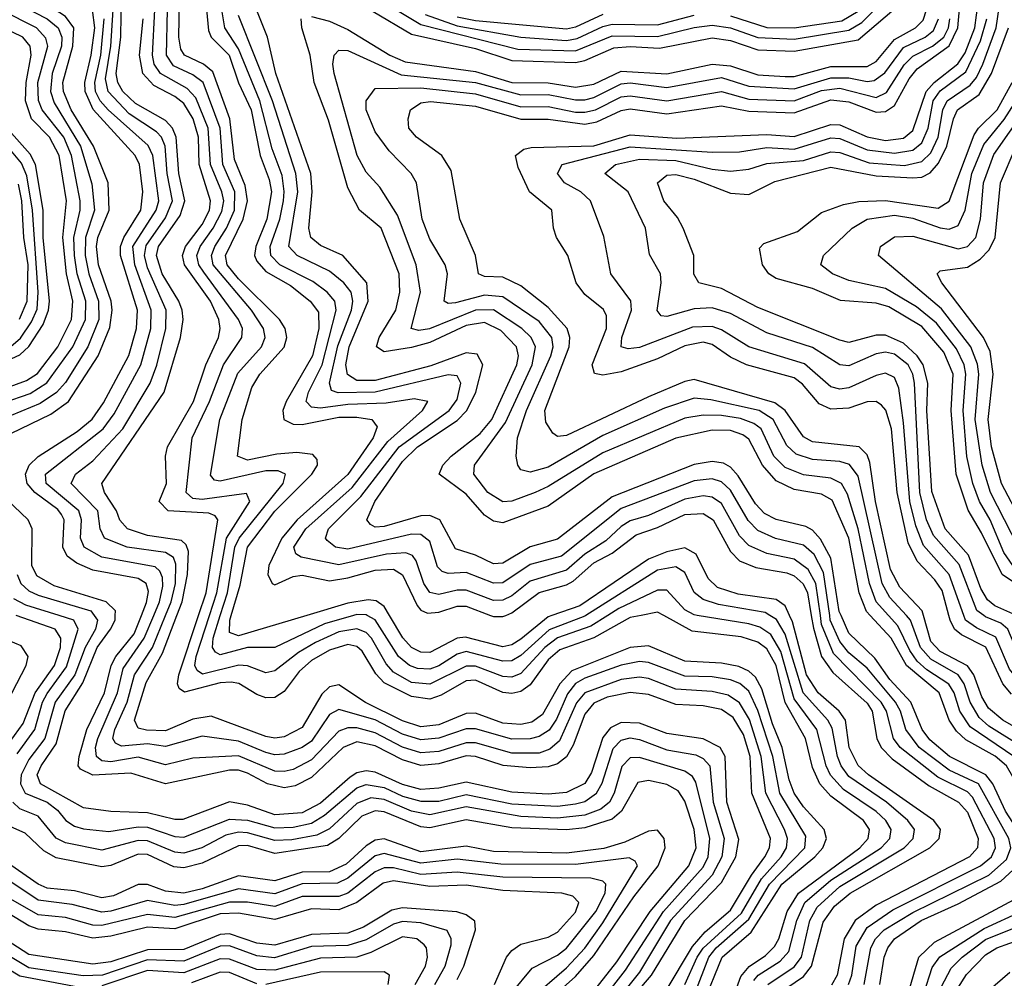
# Model space of a CAD drawing. Header units: inches. Extents: x 501365 to 657855, y 482276 to 547543.
# Tile 843 of 957: x 633790 to 635951, y 489203 to 491308. Entities that reach past the tile are written whole.
import ezdxf

# ---------------------------------------------------------------- set-up
doc = ezdxf.new("R2010")
doc.units = ezdxf.units.IN
doc.header["$MEASUREMENT"] = 0
doc.layers.add('A6438', color=7, linetype='Continuous')
doc.layers.add('A6439', color=7, linetype='Continuous')

msp = doc.modelspace()

# ---------------------------------------------------------------- linework, layer by layer
at = {"layer": 'A6438', "color": 5}
for points, elevation in [([(633910, 489185.2), (633790, 489207.8), (633730, 489243.7), (633710, 489249.5), (633651.6, 489251.6), (633630, 489257), (633610, 489266.1), (633562.5, 489302.5), (633497.3, 489330), (633476.3, 489350), (633453.9, 489410), (633437.7, 489490), (633455.4, 489590), (633454.1, 489670), (633470, 489708.1), (633535.5, 489810), (633541.6, 489830), (633539, 489850), (633491.8, 489911.8), (633470.1, 489950.1), (633457.8, 489990), (633457.6, 490000)], 3660), ([(633759.1, 489710), (633797.5, 489762.5), (633823.4, 489830), (633866, 489890), (633879.1, 489930), (633879.7, 489950), (633867.8, 489970), (633781.9, 490000)], 3480), ([(633783.8, 489696.2), (633823.1, 489750), (633839.8, 489810), (633850, 489828.8), (633892.6, 489887.4), (633917.7, 489970), (633908.2, 489990), (633876.1, 490000)], 3460), ([(633953.1, 490000), (633960.7, 489990), (633955.8, 489970), (633933.3, 489930), (633910.7, 489869.3), (633867.5, 489810), (633845, 489730), (633810, 489683.9), (633793, 489650), (633791.3, 489630), (633801.7, 489610), (633850, 489590), (633872.5, 489572.5), (633891, 489550), (633910, 489537.4), (633930, 489531.6), (633985.6, 489525.6), (634050, 489536.3), (634070, 489535.5), (634130, 489514.7), (634150, 489513), (634250, 489552.7), (634290, 489550.9), (634350, 489533.8), (634390, 489535.1), (634430, 489544.1), (634458.7, 489561.3), (634530, 489621.3), (634550, 489629.1), (634590, 489622.3), (634630, 489603.4), (634670, 489592.1), (634710, 489592.4), (634770, 489606.6), (634870, 489586.3), (634970, 489581), (635010, 489586.1), (635030, 489591.9), (635056.1, 489610), (635068.5, 489631.5), (635092.4, 489707.6), (635110, 489726.2), (635130, 489731.3), (635150, 489727.9), (635210, 489704.8), (635273.7, 489693.7), (635290, 489686.3), (635304.3, 489670), (635312.1, 489590), (635336.2, 489510), (635331, 489470), (635310, 489430), (635218.1, 489330), (635150, 489217), (635080.9, 489130)], 3440), ([(635107.4, 489130), (635176.3, 489210), (635249.6, 489330), (635330, 489414), (635361.3, 489470), (635368.5, 489508.5), (635342.2, 489590), (635338.3, 489690), (635327.1, 489710), (635290, 489729.2), (635210, 489740.8), (635150, 489763.3), (635110, 489765), (635086.5, 489753.5), (635070, 489731.8), (635044.7, 489655.3), (635030, 489630.8), (634990, 489611.1), (634950, 489607.9), (634870, 489612.1), (634770, 489634.2), (634710, 489620.8), (634670, 489617.9), (634630, 489628.8), (634570, 489655.8), (634550, 489658.9), (634530, 489654.7), (634514.9, 489645.1), (634450, 489588.2), (634410, 489566.8), (634350, 489562.6), (634290, 489583.7), (634250, 489590.6), (634147.7, 489552.3), (634130, 489551.7), (634070, 489566.6), (633990, 489569.5), (633930, 489577.6), (633835.5, 489630), (633828.3, 489650), (633836.6, 489670), (633870, 489718.3), (633889.6, 489790.4), (633928.2, 489851.8), (633959.4, 489930), (633989.3, 489970), (633998.9, 489990), (633999.4, 490000)], 3420), ([(635206.7, 489173.3), (635266.6, 489273.4), (635294.5, 489305.5), (635350, 489352.8), (635396.1, 489430), (635425.5, 489470), (635435.8, 489490), (635437.5, 489510), (635397.1, 489610), (635393.1, 489690), (635378.5, 489738.5), (635356, 489776), (635330, 489793.9), (635290, 489801.6), (635230, 489804.8), (635170, 489826.7), (635130, 489830.9), (635079.4, 489820.6), (635050, 489807.6), (635030, 489783.2), (635004.8, 489715.2), (634990.1, 489689.9), (634970, 489673.9), (634950, 489667.5), (634910, 489665.7), (634850.6, 489670.6), (634790, 489690.3), (634770, 489691.6), (634710, 489674.6), (634670, 489670.5), (634630, 489682.7), (634570, 489713.8), (634530, 489722.2), (634500, 489710), (634430, 489644.2), (634394.4, 489625.6), (634370, 489621.6), (634333.4, 489630), (634290, 489653.9), (634270, 489660), (634250, 489660.4), (634110, 489630.6), (634033.7, 489653.7), (633950, 489649.2), (633922.8, 489662.8), (633917.7, 489670), (633920, 489690), (633936.9, 489750), (633975.5, 489830), (633990.1, 489890), (634000.9, 489910), (634040.6, 489959.4), (634056.9, 490000)], 3380), ([(635249.5, 489190), (635276.6, 489250), (635290.2, 489269.8), (635373.8, 489346.2), (635418.2, 489421.8), (635461.2, 489470), (635473.1, 489490), (635475.4, 489510), (635468.7, 489530), (635427.2, 489610), (635417.1, 489690), (635391.3, 489771.3), (635370, 489808.2), (635344.9, 489824.9), (635310, 489833.1), (635230, 489838.4), (635170, 489861.9), (635150, 489864.9), (635110, 489859.3), (635029.9, 489830.1), (635012.1, 489807.9), (634974.9, 489725.1), (634953.7, 489706.3), (634930, 489697.7), (634870, 489697.5), (634790, 489720.3), (634770, 489720.6), (634710, 489701.7), (634670, 489698.1), (634630, 489710.8), (634570, 489742.6), (634530, 489753), (634510, 489753.4), (634490, 489746), (634430, 489683.2), (634390, 489662.1), (634370, 489657.1), (634350, 489658.1), (634270, 489691.7), (634170, 489686.9), (634110, 489672), (634050, 489688.7), (633990, 489678.9), (633970, 489681.1), (633958.5, 489690), (633956.4, 489710), (633960.8, 489730), (634004.3, 489830), (634016.5, 489883.5), (634062.9, 489950), (634083.9, 490000)], 3360), ([(635271.4, 489170), (635302.4, 489250), (635318.4, 489270), (635390, 489333.5), (635435.8, 489410), (635513.4, 489490), (635515.4, 489515.4), (635458.3, 489610), (635442.7, 489690), (635410, 489791.4), (635390, 489833.8), (635370.4, 489850.4), (635350, 489858.7), (635310, 489865.1), (635250, 489866.9), (635170, 489897.1), (635150, 489899.1), (635110, 489891.1), (635030, 489862.4), (635010, 489850.8), (634992.2, 489827.8), (634967.7, 489772.3), (634951.7, 489748.3), (634930, 489734), (634910, 489728.8), (634870, 489728.4), (634790, 489751.1), (634770, 489751), (634710, 489730.6), (634670, 489726.8), (634630, 489739.4), (634570, 489770.8), (634490, 489793.6), (634470, 489782.3), (634430, 489724.2), (634409.9, 489710.1), (634370, 489695.4), (634350, 489694.2), (634330, 489699.5), (634270, 489724.3), (634190, 489735), (634110, 489712), (634070, 489718.3), (634012.9, 489712.9), (633999.9, 489719.9), (633993.8, 489730), (633998.8, 489750), (634025.8, 489810), (634042, 489870), (634081.2, 489930), (634109.7, 490000)], 3340), ([(635290, 489147), (635331.8, 489250), (635395.3, 489304.7), (635462.3, 489410), (635534.8, 489470), (635552.6, 489490), (635560.3, 489510), (635555.3, 489530), (635510, 489579.5), (635489.7, 489610), (635478.8, 489638.8), (635463.3, 489710), (635442, 489762), (635418.7, 489838.7), (635404.5, 489864.5), (635390, 489877.5), (635368, 489888), (635330, 489895.4), (635250, 489899.7), (635170, 489933.4), (635130, 489929.6), (635001.6, 489878.4), (634975.4, 489850), (634937.5, 489782.5), (634914, 489766), (634890, 489760.4), (634850, 489763.5), (634790, 489785.3), (634770, 489784.7), (634710, 489759.7), (634670, 489755.6), (634630, 489768.5), (634548.7, 489808.7), (634490, 489847.8), (634470, 489843.2), (634452.8, 489827.2), (634410, 489753.7), (634370, 489733.6), (634350, 489730.7), (634330, 489734.6), (634210, 489778.9), (634170, 489772.3), (634110, 489746.7), (634068, 489748), (634050, 489752.9), (634041.4, 489770), (634067.4, 489852.6), (634102.8, 489917.2), (634134.7, 490000)], 3320), ([(635153.7, 490000), (635130, 489995.2), (635050, 489951.2), (634975.1, 489924.9), (634950, 489902.5), (634910, 489847.5), (634890, 489833.4), (634870, 489828.7), (634850, 489830.8), (634790, 489857.9), (634770, 489856.5), (634715, 489825), (634690, 489816.3), (634650, 489821.8), (634590, 489852.2), (634571.5, 489871.5), (634541.3, 489921.3), (634530, 489931.7), (634510, 489936), (634470, 489923.5), (634430, 489900.9), (634403.2, 489876.8), (634370, 489833), (634350, 489820.2), (634330, 489819.3), (634310, 489826.3), (634270.4, 489850.4), (634253.9, 489853.9), (634230, 489851.9), (634151.6, 489831.6), (634140, 489840), (634136, 489850), (634138.8, 489870), (634182, 490000)], 3280), ([(635080.9, 490000), (635043.4, 489976.6), (634970, 489950.8), (634942.7, 489930), (634890, 489872.6), (634870, 489864.7), (634850, 489866), (634790, 489888.8), (634770, 489888.8), (634690, 489849), (634650, 489853), (634610, 489875.8), (634593.9, 489893.9), (634561.9, 489950), (634550, 489962.8), (634530, 489970.8), (634490, 489964.1), (634439, 489941), (634401.4, 489918.6), (634350, 489878.4), (634330, 489874.3), (634290, 489889.7), (634270.9, 489890.9), (634191.2, 489871.2), (634179.4, 489879.4), (634174.3, 489890), (634177.1, 489910), (634206, 490000)], 3260), ([(634522.5, 490000), (634458.7, 489981.3), (634350, 489929.7), (634290, 489929.6), (634230, 489913.7), (634219.5, 489919.5), (634212.9, 489930), (634214.2, 489950), (634229.9, 490000)], 3240), ([(634420.2, 490000), (634270, 489955.2), (634250, 489962.5), (634250.8, 489990), (634253.8, 490000)], 3220), ([(635032.7, 490000), (635030, 489998.3), (634951.7, 489968.3), (634890, 489911.8), (634870, 489900.7), (634850, 489899.3), (634770, 489920.8), (634750, 489915.3), (634710, 489889.3), (634690, 489881.9), (634663.2, 489883.2), (634645.6, 489890), (634621.3, 489910), (634570, 489990.4), (634552.3, 490000)], 3240), ([(634957.9, 490000), (634950, 489997.3), (634890, 489948.3), (634870, 489935.8), (634850, 489931.4), (634767.9, 489952.1), (634750, 489950), (634690, 489918.6), (634670, 489919.4), (634650, 489930), (634630.7, 489950.7), (634601.6, 490000)], 3220), ([(634823.2, 490000), (634830, 489997.4), (634850, 489997.4), (634856.4, 490000)], 3180), ([(635351.1, 489148.9), (635372.6, 489207.4), (635390.7, 489229.3), (635426.5, 489253.5), (635446.8, 489273.2), (635456, 489290), (635474.1, 489350), (635499.2, 489390), (635633.8, 489490), (635652.1, 489510), (635654.9, 489530), (635641.5, 489550), (635570, 489603.5), (635545.9, 489630), (635530, 489666.5), (635514.8, 489730), (635470, 489808.9), (635450, 489889.9), (635430, 489926.4), (635410, 489941.1), (635373.2, 489953.2), (635265.8, 489965.8), (635203.3, 490000)], 3280), ([(635401.3, 489198.7), (635410.7, 489210), (635458.8, 489241.2), (635477.7, 489262.3), (635495.5, 489330), (635513, 489370), (635570, 489419), (635680.9, 489490), (635699.7, 489510), (635702.7, 489530), (635690.9, 489550), (635670, 489569.7), (635598.1, 489618.1), (635569.2, 489649.2), (635559.6, 489670), (635539.1, 489750), (635490, 489816.8), (635460.7, 489920.7), (635438.4, 489958.4), (635414.4, 489974.4), (635390, 489981.6), (635277, 490000)], 3260), ([(635432.1, 489190), (635490, 489228.4), (635505.7, 489250), (635524.1, 489330), (635540.3, 489359.7), (635590, 489404.6), (635731.3, 489490), (635751.1, 489510), (635753.7, 489530), (635739.3, 489550), (635692.3, 489590), (635610, 489646.7), (635592.5, 489670), (635584.5, 489690), (635572.8, 489752.8), (635563.7, 489770), (635509.4, 489830), (635470, 489959.3), (635451.2, 489991.2), (635436.6, 490000)], 3240), ([(635455, 489170), (635510, 489207.6), (635527.9, 489230), (635553.4, 489326.6), (635578.4, 489361.6), (635612.9, 489390), (635787.6, 489490), (635807.8, 489510), (635810.9, 489530), (635796.6, 489550), (635653, 489650), (635630, 489670.8), (635610.6, 489710), (635602.4, 489770), (635588.8, 489790), (635542.1, 489830), (635516.9, 489870), (635486, 489986), (635479.6, 490000)], 3220), ([(635527.1, 490000), (635531.8, 489971.8), (635549.7, 489909.7), (635574.7, 489874.7), (635650, 489807.2), (635660.8, 489790), (635670.9, 489730), (635680.5, 489710), (635704.9, 489684.9), (635786, 489626), (635850.6, 489590), (635870, 489568.4), (635893.4, 489510), (635891.9, 489490), (635874.6, 489470), (635670, 489363.7), (635623.6, 489330), (635599.7, 489290), (635584.2, 489210), (635571.5, 489188.5)], 3180), ([(635608.6, 489190), (635616.6, 489210), (635625.9, 489274.1), (635650, 489315.3), (635706.3, 489353.7), (635898.8, 489450), (635922.5, 489470), (635931.4, 489490), (635928.4, 489510), (635881.2, 489601.2), (635870, 489612.5), (635805.2, 489645.2), (635722.2, 489710), (635707.4, 489730), (635692, 489790), (635680.8, 489810), (635576.2, 489916.2), (635550, 489980.3), (635547.2, 490000)], 3160), ([(635643, 489190), (635657.8, 489270), (635668.4, 489290), (635687.5, 489310), (635750, 489348.1), (635917.3, 489430), (635955.7, 489464.3), (635965.4, 489490), (635960.7, 489510), (635894.1, 489630), (635830, 489660.3), (635764.3, 489710), (635735, 489750), (635723.4, 489790), (635712, 489810), (635650, 489884.1), (635610, 489917.6), (635590, 489942.7), (635569, 489990), (635567.6, 490000)], 3140), ([(635677.4, 489190), (635687, 489250), (635695.1, 489270), (635710.2, 489290), (635768.6, 489330), (635850, 489367), (635943.3, 489416.7), (635980.2, 489450), (635993, 489470), (635997.3, 489490), (635992.2, 489510), (635953.6, 489570), (635926.1, 489630), (635910.4, 489650), (635830.7, 489690), (635787.3, 489727.3), (635770.9, 489750), (635746, 489810), (635699.6, 489859.6), (635666.5, 489906.5), (635610, 489961.2), (635592.7, 490000)], 3120), ([(635740.1, 489170), (635763.1, 489250), (635797.5, 489282.5), (635992.8, 489387.2), (636012.8, 489407.2), (636056.5, 489470), (636064.8, 489490), (636064.4, 489504.4), (636051, 489530), (635997.4, 489597.4), (635955.7, 489670), (635931.1, 489691.1), (635866.8, 489726.8), (635846.2, 489746.2), (635830, 489769.9), (635807.6, 489830), (635736.2, 489890), (635702.7, 489950), (635656.4, 490000)], 3080), ([(635774.3, 489170), (635792.9, 489227.1), (635809.3, 489250.7), (635907, 489313), (635989.4, 489350.6), (636024.5, 489375.5), (636083.4, 489470), (636099.7, 489510), (636094.9, 489530), (636021.2, 489610), (635972.1, 489690), (635875.7, 489755.7), (635853.4, 489790), (635841, 489830), (635829.4, 489849.4), (635780.9, 489880.9), (635759.9, 489899.9), (635743.3, 489923.3), (635717.4, 489977.4), (635696.7, 490000)], 3060), ([(635783.8, 489130), (635834.6, 489225.4), (635858.7, 489250), (635910, 489288.3), (636013.2, 489330), (636047.7, 489352.3), (636084.2, 489430), (636122.1, 489490), (636131.7, 489510), (636133.5, 489530), (636122.4, 489550), (636072.5, 489592.5), (636044, 489624), (635991.2, 489711.2), (635917.2, 489757.2), (635895.9, 489775.9), (635876, 489810), (635863.1, 489850), (635849.4, 489869.4), (635790, 489903.8), (635767.2, 489930), (635745.2, 489990), (635736, 490000)], 3040), ([(635816.2, 489130), (635867.9, 489212.1), (635910, 489254.7), (635934.5, 489270), (636048.6, 489311.4), (636072.6, 489327.4), (636110.4, 489430), (636161.7, 489510), (636167.9, 489530), (636162.5, 489550), (636147.4, 489567.4), (636090, 489613.7), (636057.8, 489650), (636013, 489733), (635947.9, 489770), (635916.4, 489796.4), (635901.4, 489821.4), (635883.9, 489870), (635870, 489889.5), (635810, 489921.2), (635790, 489942.9), (635773.5, 490000)], 3020), ([(635967.1, 489827.1), (635947.5, 489850), (635910.2, 489930.2), (635857.3, 489957.3), (635841.8, 489970), (635831.8, 489990), (635829.2, 490000)], 2980), ([(635982.9, 489197.1), (636050, 489224.2), (636133.7, 489246.3), (636158.1, 489261.9), (636170.4, 489289.6), (636175.8, 489350), (636190, 489397.4), (636210, 489438), (636250.6, 489490), (636264.3, 489530), (636261.2, 489570), (636242.8, 489602.8), (636150, 489672.4), (636116, 489710), (636107.1, 489730), (636093.5, 489790), (636084.7, 489804.7), (636061.6, 489821.6), (635989.1, 489849.1), (635962.3, 489882.3), (635932, 489952), (635890, 489972.5), (635865.6, 489990), (635862, 490000)], 2960), ([(636070, 489202.3), (636171, 489229), (636194.5, 489245.5), (636202.9, 489270), (636207.3, 489330), (636217, 489363), (636235.6, 489404.4), (636283.8, 489476.1), (636293.5, 489526.5), (636287.2, 489587.2), (636270, 489618.8), (636250, 489637.9), (636181.5, 489681.5), (636149.6, 489710), (636134.3, 489734.3), (636115.9, 489810), (636103.6, 489830), (636084, 489844), (636013.7, 489870), (635992.2, 489890), (635958.8, 489970), (635943.3, 489983.3), (635910, 489996.9), (635905.7, 490000)], 2940), ([(633751.6, 489790), (633803.5, 489890), (633808.3, 489910), (633793, 489933), (633708.7, 489968.7)], 3520), ([(635050, 489132), (635119.1, 489220.9), (635203.2, 489350), (635290, 489447.3), (635301, 489470), (635304.9, 489510), (635274.1, 489634.1), (635266.8, 489646.8), (635250, 489658.1), (635150, 489688.1), (635130, 489687.4), (635111.4, 489668.6), (635094.7, 489610), (635084, 489590), (635065.5, 489574.5), (635030, 489561.3), (634970, 489554.8), (634890, 489558.8), (634770, 489579.6), (634690, 489562.3), (634650, 489570.7), (634590, 489595.6), (634560.6, 489599.4), (634530, 489587), (634470, 489531.9), (634442.2, 489517.8), (634387.3, 489507.3), (634350, 489505.9), (634290, 489522.7), (634270, 489523.9), (634242.5, 489517.5), (634189.2, 489490), (634150, 489478.1), (634130, 489480), (634070, 489505.3), (634050, 489505.8), (633970, 489485), (633890, 489501.1), (633870, 489511.4), (633830, 489559.4), (633790, 489575.5), (633774.7, 489590)], 3460), ([(635038.8, 489161.2), (635100.1, 489239.9), (635173.9, 489350), (635258.8, 489450), (635274.5, 489490), (635269.8, 489530), (635250, 489592.6), (635235.1, 489615.2), (635210, 489628.6), (635170, 489638), (635146.8, 489633.2), (635110.9, 489570), (635090, 489552.8), (635030, 489533.4), (634990, 489529.1), (634870, 489533.5), (634770, 489551.3), (634690, 489533.9), (634670, 489536), (634590, 489568.6), (634570, 489571.1), (634540.8, 489559.2), (634490, 489510), (634465.2, 489494.8), (634350, 489477.7), (634290, 489494.7), (634270, 489494.1), (634190, 489456.1), (634150, 489446.2), (634128.2, 489448.2), (634070, 489474.9), (634050, 489475.7), (633990, 489451.4), (633970, 489448), (633870, 489467.9), (633842.9, 489483), (633801.7, 489521.7), (633770, 489535.9)], 3480), ([(634930, 489136.5), (635010, 489207.3), (635050, 489253.5), (635138, 489382), (635191.4, 489450), (635206.4, 489490), (635204.2, 489510), (635190, 489528.7), (635170, 489526.8), (635117.8, 489502.2), (635071.8, 489488.2), (634990, 489478.5), (634830, 489481.8), (634770, 489493.3), (634670, 489481.3), (634590, 489509.8), (634570, 489507), (634550, 489494.6), (634506.3, 489453.7), (634470, 489437.3), (634410, 489436.2), (634350, 489417.7), (634270, 489428.6), (634190, 489399.5), (634150, 489390.5), (634110, 489394.5), (634070, 489409.3), (634050, 489409.2), (633995.6, 489384.4), (633970, 489380), (633910, 489395.2), (633850, 489401.2), (633830, 489409.8), (633770, 489451.9)], 3520), ([(634910, 489157.7), (634990, 489226.4), (635030, 489269.2), (635070, 489324.9), (635145.8, 489450), (635140.7, 489460.7), (635127.8, 489467.8), (635010, 489453), (634846, 489454), (634750, 489464.9), (634670, 489456), (634590, 489477.7), (634570, 489472.1), (634510, 489423.4), (634487.6, 489412.4), (634410, 489410.5), (634350, 489389.1), (634270, 489399.5), (634150, 489365.4), (634130, 489363.5), (634070, 489374.5), (633990, 489350.6), (633970, 489348.6), (633905.1, 489365.1), (633830, 489374.8), (633770, 489415.1)], 3540), ([(634868.1, 489170), (634914.5, 489225.5), (634970, 489254), (634990, 489269.6), (635054.1, 489350), (635074.6, 489390), (635076.3, 489410), (635070, 489416.6), (635043.2, 489423.2), (634850, 489425.8), (634750, 489436.5), (634670, 489431.3), (634610, 489446), (634590, 489445.9), (634570, 489436.8), (634510, 489390.6), (634490, 489383.1), (634410, 489383.1), (634350, 489360.7), (634290, 489370.4), (634250, 489370.4), (634130, 489337.1), (634070, 489343.5), (633970, 489319.6), (633950, 489320.3), (633890, 489336.7), (633830, 489342.8), (633750, 489388.9)], 3560), ([(634831.6, 489190), (634858.3, 489250), (634870, 489264.8), (634890, 489278), (634950, 489294), (634970, 489304.9), (635010, 489348.3), (635016.8, 489370), (635003.5, 489383.5), (634979.7, 489390), (634850, 489396.3), (634770, 489407.8), (634690, 489405.2), (634610, 489417.3), (634587.8, 489412.2), (634530, 489369.8), (634490, 489353.7), (634430, 489355.9), (634350, 489332.2), (634270, 489346.6), (634230, 489344.8), (634130, 489311.9), (634070, 489315.6), (633990, 489295.7), (633950, 489291.5), (633890, 489305.1), (633830, 489311.4), (633810, 489318.7), (633750, 489355.3)], 3580), ([(634750, 489200.7), (634764.8, 489230), (634790.5, 489310), (634788.8, 489328.8), (634770, 489342.8), (634749.2, 489349.2), (634630, 489357.8), (634606.8, 489353.2), (634544.1, 489316), (634510, 489302.5), (634430, 489299.8), (634350, 489276), (634310, 489280.8), (634250, 489300.7), (634230, 489299.7), (634150, 489266.9), (634070, 489266.2), (633990, 489239.6), (633950, 489234.1), (633810, 489255.8), (633750, 489294.6)], 3620), ([(634700.8, 489190), (634723.9, 489230), (634736.7, 489276.7), (634737.1, 489290), (634728.3, 489308.3), (634670, 489325.3), (634630, 489328), (634610, 489322.3), (634550, 489288.2), (634510, 489275.6), (634430, 489273.1), (634348.7, 489248.7), (634310, 489252.4), (634250, 489274.6), (634230, 489274.3), (634150, 489241.3), (634070, 489243.8), (633971.5, 489210), (633928.7, 489208.7), (633810, 489226.7), (633730, 489273.7)], 3640), ([(634657.6, 489190), (634680.4, 489230), (634684.9, 489250), (634682.6, 489270), (634677.2, 489277.2), (634661.4, 489290), (634630, 489294.5), (634560.1, 489259.9), (634530, 489250.1), (634450, 489247.9), (634350, 489221.6), (634310, 489222.6), (634250, 489245.7), (634230, 489245.9), (634150, 489215.4), (634070, 489220.7), (633970, 489187)], 3660), ([(634310, 489191.1), (634250, 489216.3), (634230, 489217.2), (634166.6, 489193.4)], 3680), ([(634598.4, 489190), (634601.5, 489210), (634590, 489217.9), (634450, 489217.2), (634330, 489190)], 3680), ([(635898.7, 489161.3), (635963, 489217)], 2980)]:
    msp.add_lwpolyline(points, dxfattribs=dict(at, elevation=elevation))
at = {"layer": 'A6439', "color": 5}
for points, elevation in [([(635773.5, 490000), (635770.5, 490010.5), (635721.8, 490061.8), (635701, 490101), (635668.1, 490250), (635655.7, 490335.7), (635650, 490352.6), (635632.6, 490370), (635530, 490381.3), (635510, 490392.1), (635469.7, 490449.7), (635447, 490467), (635270, 490517.9), (635250, 490513.8), (635170, 490480), (634990, 490395.4), (634970, 490393.1), (634960, 490400), (634944.4, 490424.4), (634942.7, 490450), (634995.5, 490590), (634997.5, 490610), (634991.3, 490630), (634950, 490676), (634890, 490723.5), (634850, 490743), (634810, 490744.2), (634796.8, 490750), (634789.9, 490790), (634755.8, 490870), (634736.9, 490976.9), (634716.4, 491010), (634660.8, 491050), (634644.1, 491070), (634642.7, 491090), (634647.7, 491110), (634670, 491125.8), (634691.5, 491128.5), (634790, 491118.2), (634890, 491089.3), (634950, 491089.4), (635030, 491078.5), (635056.3, 491083.7), (635110, 491108.9), (635130, 491112.2), (635210, 491101.4), (635330, 491119.1), (635390, 491107), (635490, 491103.4), (635570, 491132.1), (635610, 491127.3), (635670, 491105), (635690, 491106.2), (635710, 491119.3), (635742.2, 491177.8), (635760, 491200), (635830, 491250.7), (635849.2, 491290), (635863.1, 491450)], 3020), ([(635829.2, 490000), (635814.6, 490054.6), (635798.4, 490078.4), (635759.4, 490119.4), (635739.7, 490159.7), (635715.8, 490270), (635703.1, 490410), (635690.7, 490450.7), (635681.6, 490461.6), (635670, 490469.9), (635650, 490468.7), (635610, 490455.1), (635570, 490452.6), (635544.9, 490464.9), (635508.1, 490508.1), (635490, 490521.4), (635385.3, 490550), (635350, 490566.8), (635310, 490595), (635290, 490600.2), (635250, 490592.1), (635190, 490563.3), (635110, 490534.8), (635070, 490527.8), (635051.1, 490531.1), (635046, 490550), (635078, 490630), (635078, 490658), (635071.4, 490671.4), (635030, 490704.5), (635011.3, 490730), (634992.6, 490790), (634968.2, 490830), (634961.7, 490850), (634958, 490890), (634908.8, 490930), (634883.6, 490983.6), (634878.1, 491010), (634896.6, 491023.4), (634912.3, 491027.7), (635050, 491031.1), (635130, 491054.9), (635232.1, 491047.9), (635430, 491056.1), (635490, 491051.2), (635570, 491078.1), (635590, 491077), (635650, 491050.6), (635690, 491042.8), (635730, 491048), (635750, 491064.5), (635779.3, 491150), (635796.9, 491170), (635849.1, 491210.9), (635864.7, 491235.3), (635886.1, 491290), (635904.8, 491430)], 2980), ([(635905.7, 490000), (635890.9, 490010.9), (635852.1, 490112.1), (635795.6, 490175.6), (635780.5, 490210), (635765.2, 490270), (635753.5, 490510), (635750.4, 490530), (635739.8, 490550), (635710, 490573.5), (635690, 490578.2), (635670, 490574.6), (635610, 490548.4), (635590, 490550.2), (635530, 490588.2), (635430, 490620.4), (635350, 490662.7), (635310, 490675.5), (635270, 490673), (635210, 490656.1), (635197.5, 490657.5), (635189.3, 490669.3), (635197.9, 490730), (635196.1, 490750), (635172.4, 490792.4), (635163.1, 490850), (635125.3, 490930), (635073.9, 490970), (635097.3, 490990), (635150, 491002), (635230, 490999), (635310, 490979.8), (635350, 490975.5), (635390, 490979.7), (635430, 490992.6), (635510, 490998.8), (635570, 491017.7), (635590, 491016.1), (635654, 490994), (635732, 490988), (635770, 490996.6), (635790, 491015.7), (635806.1, 491050), (635815.8, 491110), (635825.6, 491130), (635876, 491164), (635890, 491181), (635903.5, 491210), (635933.3, 491290), (635950.7, 491410)], 2940), ([(633770, 490399.8), (633857.8, 490442.2), (633897, 490470), (633961.9, 490570), (633987.7, 490632.3), (633992.6, 490670), (633990.1, 490690), (633962.5, 490770), (633958, 490810), (633961.5, 490830), (633986, 490890), (633984.2, 490950), (633951.8, 491030), (633902.3, 491110), (633885.7, 491150), (633884.1, 491170), (633906.6, 491250), (633908.6, 491290), (633890, 491315.2), (633830, 491354.5), (633780.3, 491380.3)], 3420), ([(634134.7, 490000), (634146.2, 490030), (634158.3, 490090), (634160.2, 490140.2), (634155.4, 490155.4), (634144.6, 490164.6), (634070, 490175.9), (634026.5, 490190), (634009.2, 490209.2), (634001.8, 490230), (633975.6, 490270), (633969.6, 490290), (634106.5, 490490), (634142.5, 490610), (634148.2, 490650), (634146, 490670), (634139.3, 490690), (634102.3, 490750), (634090, 490790), (634094.5, 490810), (634142.2, 490877.8), (634152.1, 490910), (634138.9, 490970), (634133.4, 491050), (634125.1, 491070), (634110, 491086.6), (634043.7, 491123.7), (634016.2, 491150), (634004.8, 491170), (634001.6, 491190), (634011.5, 491270), (634013.2, 491366.8)], 3320), ([(634196, 491370), (634204.2, 491284.2), (634210.2, 491270), (634249.8, 491229.8), (634270, 491169.3), (634297.4, 491110), (634317.3, 491010), (634337.5, 490957.5), (634342.3, 490930), (634332.4, 490870), (634307.8, 490810), (634305.1, 490790), (634310, 490777.9), (634330, 490755.2), (634384.1, 490724.1), (634427.5, 490690), (634445.7, 490665.7), (634446.2, 490630), (634432.4, 490570), (634374.5, 490470), (634367.6, 490450), (634369.1, 490430), (634390, 490420.3), (634410, 490419.6), (634490, 490435.2), (634530, 490435.6), (634562.6, 490430), (634574.5, 490414.5), (634565.2, 490390), (634510.3, 490309.7), (634398.6, 490210), (634364.7, 490170), (634336.5, 490110), (634334.2, 490090), (634344.1, 490070), (634350, 490067.4), (634390, 490085.2), (634410, 490088.4), (634470, 490075.9), (634510, 490082.3), (634570, 490099.8), (634610, 490101.6), (634630, 490089.2), (634662.2, 490022.2), (634670, 490011.7), (634684.8, 490004.8), (634710, 490007.1), (634750, 490020.7), (634770, 490020.1), (634823.2, 490000)], 3180), ([(635547.2, 490000), (635537.3, 490070), (635520.7, 490100.7), (635490, 490123.6), (635430, 490135.8), (635390, 490153.5), (635370, 490174.8), (635330, 490245.9), (635310, 490259.4), (635290, 490262.8), (635250, 490255.4), (635170, 490219.8), (635130, 490207.6), (635110, 490195.4), (635076.1, 490163.9), (635030, 490134.7), (634990, 490099.5), (634910, 490075.1), (634870, 490042.9), (634850, 490033.5), (634830, 490032.8), (634770, 490055.3), (634750, 490055.8), (634710, 490046), (634690, 490050.2), (634676.5, 490070), (634660.1, 490120.1), (634652, 490132), (634637.5, 490137.5), (634594.9, 490134.8), (634490, 490110.9), (634407.7, 490127.7), (634395.5, 490135.5), (634391.4, 490150), (634417.9, 490190), (634519.1, 490280.9), (634598.1, 490381.9), (634674.2, 490450), (634685.5, 490470), (634655.4, 490475.4), (634594, 490466), (634510, 490462.9), (634450, 490455.1), (634430, 490457.1), (634418.2, 490470), (634423.3, 490490), (634453.3, 490550), (634484.5, 490670), (634481.1, 490690), (634464.4, 490710), (634433.3, 490733.3), (634360.9, 490770), (634341, 490790), (634339.4, 490810), (634360.4, 490870), (634368.6, 490910), (634370.5, 490930.5), (634365.6, 490965.6), (634344.2, 491024.2), (634317, 491130), (634270, 491244), (634239.9, 491290), (634226.7, 491370)], 3160), ([(633770, 491350.8), (633850, 491309.8), (633874.1, 491290), (633882.4, 491270), (633881.6, 491250), (633860.6, 491190), (633857, 491150), (633865.3, 491125.3), (633923.3, 491030), (633947.9, 490947.9), (633953.5, 490890), (633934.2, 490830), (633933, 490790), (633941.5, 490750), (633962.6, 490690), (633963.3, 490650), (633939.5, 490590), (633890, 490511.4), (633870.6, 490489.4), (633834.9, 490465.1), (633749.9, 490430)], 3440), ([(634253.8, 490000), (634273.3, 490066.7), (634289.8, 490150), (634350, 490229), (634430.7, 490310), (634443.6, 490330), (634442.4, 490342.4), (634433.2, 490353.2), (634397.7, 490357.7), (634354.3, 490354.3), (634290, 490340.6), (634267.5, 490350), (634277.9, 490430), (634299.4, 490500.6), (634316.8, 490530), (634370, 490588.7), (634375.9, 490610), (634372.7, 490630), (634360, 490650), (634270, 490739), (634245.4, 490770), (634241.5, 490790), (634280.3, 490870), (634289.6, 490910), (634284.3, 490944.3), (634261.3, 491001.3), (634250.8, 491090), (634213.4, 491193.4), (634192.8, 491210), (634151.4, 491230), (634143.5, 491243.5), (634139.1, 491270), (634140.7, 491350)], 3220), ([(635592.7, 490000), (635588.8, 490008.8), (635570, 490126), (635547.7, 490167.7), (635530, 490187.5), (635515.1, 490195.1), (635450, 490210.4), (635424.2, 490224.2), (635404.8, 490244.8), (635366.4, 490306.4), (635350, 490325.6), (635334.2, 490334.2), (635310, 490337.9), (635270, 490331.4), (635090, 490260.1), (634970, 490167.3), (634910, 490150.9), (634850, 490115.1), (634830, 490113.6), (634790, 490132.6), (634746.3, 490146.3), (634712, 490210), (634690, 490219.4), (634670, 490218.9), (634590, 490195.2), (634570, 490194.2), (634559.5, 490199.5), (634552, 490210), (634568.9, 490250), (634630, 490338.1), (634662.7, 490370), (634750, 490427.7), (634771.5, 490450), (634790.9, 490490), (634806.3, 490550), (634793.7, 490573.7), (634770, 490576.9), (634691.9, 490548.1), (634570, 490516.1), (634530, 490515.7), (634509, 490529), (634505.2, 490550), (634512.5, 490590), (634554.5, 490690), (634551.7, 490730), (634499, 490790), (634450, 490812.6), (634428.8, 490830), (634424.2, 490850), (634431.9, 490930), (634428.5, 490970), (634352, 491190), (634333.3, 491270), (634301.1, 491350)], 3120), ([(634565.9, 491325.9), (634650, 491276), (634790, 491244.6), (634870, 491218.4), (635010, 491214.2), (635030, 491218.5), (635093.7, 491246.3), (635130, 491249.3), (635194.4, 491245.6), (635310, 491267.9), (635350, 491262.3), (635410, 491242.1), (635490, 491238.8), (635630, 491264.1), (635709.1, 491330.9)], 3120), ([(634590, 491345.8), (634670, 491297.3), (634883.3, 491243.3), (635010, 491239.8), (635090, 491272.5), (635190, 491271.2), (635270, 491291), (635310, 491295.9), (635350, 491289.9), (635410, 491269.1), (635490, 491265.4), (635610, 491284.9), (635638, 491302), (635687.3, 491350)], 3140), ([(633753.2, 490466.8), (633812.5, 490487.5), (633849, 490511), (633906.2, 490590), (633933.9, 490650), (633934.6, 490690), (633915.9, 490750), (633909.9, 490790.1), (633908.4, 490830), (633922.5, 490890), (633922.6, 490910), (633903.2, 491010), (633886.5, 491050), (633838.8, 491110), (633830.8, 491130.8), (633829.3, 491170), (633851.1, 491250), (633847.2, 491267.2), (633826.8, 491290), (633750, 491328.7)], 3460), ([(634056.9, 490000), (634068.3, 490028.3), (634072.5, 490052.5), (634067.4, 490070), (634050, 490081), (633950, 490099.5), (633914.8, 490114.8), (633893.9, 490130), (633884.7, 490150), (633887.1, 490210), (633881.4, 490221.4), (633873, 490233), (633822.7, 490270), (633805.9, 490290), (633802.1, 490310), (633810.2, 490330), (633830, 490349.1), (633916, 490404), (633948.8, 490431.2), (633973.3, 490466.7), (634029, 490571), (634046.2, 490630), (634048.4, 490670), (634011.2, 490790), (634010.7, 490810), (634017.9, 490830), (634055.9, 490890), (634059.9, 490930), (634052.9, 490990), (634043.4, 491010), (633951.1, 491111.1), (633933.2, 491150), (633932.4, 491170), (633946.7, 491230), (633954.8, 491290), (633949.5, 491330)], 3380), ([(634083.9, 490000), (634096.6, 490030), (634104.1, 490064.1), (634103.3, 490083.3), (634097.4, 490097.4), (634086.8, 490106.8), (633970, 490128), (633931.5, 490150), (633922.9, 490170), (633925.3, 490210), (633919.2, 490230), (633847.5, 490290), (633846.5, 490310), (633973.2, 490410), (633997.3, 490442.7), (634055.2, 490550), (634077.4, 490630), (634078.6, 490670), (634042.4, 490770), (634038.3, 490810), (634089.5, 490890), (634095.1, 490910), (634081.7, 491010), (634071.9, 491031.9), (633983.8, 491110), (633966, 491130), (633956.3, 491150), (633954.4, 491170), (633967.4, 491230), (633975.3, 491310)], 3360), ([(634109.7, 490000), (634121.9, 490030), (634131.4, 490070), (634132.3, 490112.3), (634126.9, 490126.9), (634110, 490138.5), (634025.8, 490150), (633976, 490170), (633966, 490190), (633961.4, 490230), (633902.8, 490290), (633912.3, 490310), (633950, 490339.3), (634015.7, 490410), (634076.4, 490510), (634090.4, 490549.6), (634110.7, 490630), (634111.2, 490670), (634070, 490763.4), (634063.4, 490790), (634067.4, 490812.6), (634110, 490873.1), (634125, 490910), (634113.6, 490970), (634108.8, 491030), (634100.6, 491050), (634090, 491061.6), (634030, 491101.2), (633983.9, 491150), (633978.3, 491178.3), (633989.5, 491250), (633994.6, 491330)], 3340), ([(634182, 490000), (634198.6, 490050), (634224.6, 490210), (634218.4, 490218.4), (634204.6, 490224.6), (634115.2, 490230), (634095.8, 490250), (634112.1, 490290), (634110, 490350), (634114.2, 490370), (634170.8, 490470), (634197.9, 490550), (634226.4, 490610), (634230, 490630), (634226.6, 490650), (634208.4, 490690), (634151.1, 490770), (634147.3, 490790), (634153.6, 490810), (634190, 490858.5), (634206.2, 490890), (634208.8, 490910), (634183.5, 490990), (634182.3, 491050), (634170.3, 491090.3), (634150, 491124.3), (634130, 491139.7), (634083.8, 491163.8), (634059.6, 491190), (634052.9, 491230), (634061, 491310)], 3280), ([(634206, 490000), (634222.1, 490050), (634243.3, 490170), (634294.8, 490250), (634287.8, 490267.8), (634190, 490254.9), (634170, 490256.7), (634155.4, 490270), (634168.1, 490390), (634206.3, 490470), (634237.2, 490550), (634277.5, 490610), (634278.4, 490630), (634270.2, 490650), (634193.6, 490753.6), (634182.9, 490770), (634178.8, 490790), (634185.9, 490810), (634214.6, 490850), (634233.1, 490886.9), (634237.4, 490910), (634233.7, 490930), (634208.4, 490990), (634203.1, 491070), (634176.1, 491136.1), (634157.3, 491157.3), (634098.7, 491190), (634085, 491210), (634081.2, 491230), (634086.2, 491330)], 3260), ([(634229.9, 490000), (634245.5, 490050), (634262.2, 490150), (634271.4, 490170), (634367.8, 490290), (634372.9, 490310), (634357.3, 490317.3), (634330, 490317.3), (634230, 490294.7), (634217.3, 490297.3), (634208.2, 490308.2), (634228.7, 490430), (634268.4, 490531.6), (634320.6, 490590), (634328.2, 490610), (634324.6, 490630), (634298.6, 490670), (634214.2, 490770), (634210.6, 490790), (634217.8, 490810), (634243.7, 490850), (634261.1, 490890), (634261.6, 490930), (634235.6, 490990), (634229.4, 491070), (634192.1, 491170), (634170, 491186.6), (634127, 491207), (634111.9, 491230), (634114.3, 491330)], 3240), ([(635567.6, 490000), (635554.3, 490094.3), (635533.7, 490133.7), (635510, 490154.6), (635448.8, 490168.8), (635410, 490186.9), (635388.8, 490208.8), (635350, 490275.2), (635330, 490293.3), (635310, 490299.8), (635270, 490295.7), (635110, 490234.6), (634978.6, 490130), (634910, 490112.1), (634850, 490071.8), (634830, 490071), (634770, 490094), (634730, 490092.1), (634716.7, 490096.7), (634706.7, 490106.7), (634690, 490162.2), (634670, 490178), (634650, 490178.3), (634510, 490145.4), (634483, 490150), (634464.7, 490164.7), (634460.9, 490170), (634467.2, 490190), (634538.5, 490261.5), (634622.9, 490370), (634732.5, 490450), (634750, 490474.1), (634758, 490510), (634750, 490526.3), (634730, 490528.4), (634570, 490490.4), (634489, 490489), (634473.8, 490493.8), (634469.6, 490510), (634487.9, 490592.1), (634517.7, 490670), (634521.1, 490690), (634517, 490710), (634501.1, 490730), (634470, 490755.8), (634398.6, 490790), (634380.1, 490810), (634400.2, 490930), (634395.9, 490970), (634344.7, 491130), (634270, 491317.2)], 3140), ([(635656.4, 490000), (635648.5, 490008.5), (635632.5, 490050), (635609.4, 490169.4), (635572.9, 490252.9), (635550, 490266.5), (635490, 490276.5), (635450, 490295.3), (635420, 490330), (635390, 490387.3), (635376.8, 490396.8), (635350, 490405.8), (635310, 490407.1), (635230, 490389.6), (635050, 490311.2), (634950, 490240.3), (634850, 490203.7), (634830, 490207.2), (634810, 490220.2), (634770, 490266), (634710.4, 490310), (634718.5, 490330), (634736.7, 490350), (634800.6, 490399.4), (634826.3, 490430), (634880.8, 490550), (634884.4, 490570), (634880, 490590), (634845.6, 490625.6), (634810, 490643.1), (634770, 490636.5), (634690, 490599.4), (634650, 490588.2), (634590, 490578.9), (634572.5, 490590), (634578.9, 490610), (634615.6, 490670), (634623.9, 490710), (634622.9, 490750), (634583.2, 490850), (634535.2, 490890), (634510, 490938.5), (634467.3, 491087.3), (634435.7, 491170), (634427.4, 491230), (634409.1, 491290), (634407.6, 491310)], 3080), ([(634430, 491315.2), (634470, 491304.9), (634510, 491286.3), (634602.2, 491230), (634635.8, 491215.8), (634790, 491194.3), (634870, 491170.3), (634950, 491169.3), (635010, 491159.5), (635050, 491166.6), (635110, 491194.8), (635210, 491188.8), (635310, 491210.5), (635350, 491206.5), (635410, 491187.1), (635470, 491183.2), (635490, 491183.5), (635570, 491205.4), (635650, 491205.2), (635670, 491215.9), (635710, 491264.8), (635755.8, 491290), (635773.2, 491306.8), (635780, 491330)], 3080), ([(635696.7, 490000), (635669.7, 490029.7), (635654.8, 490070), (635630.2, 490190), (635606.5, 490266.5), (635593.8, 490290), (635570, 490301.6), (635510, 490308.9), (635470, 490324.5), (635444.7, 490350), (635416.9, 490410), (635401.3, 490421.3), (635372.2, 490432.2), (635330, 490438.8), (635290, 490439.8), (635250, 490432.9), (635070, 490357.4), (634950, 490282.9), (634921.2, 490270), (634870, 490251.2), (634850, 490249.5), (634817.5, 490270), (634786.2, 490310), (634787.9, 490330), (634856.2, 490423.8), (634914.8, 490550), (634921.8, 490590), (634912.6, 490610), (634891.6, 490630), (634830, 490670.8), (634790, 490670.2), (634689.3, 490629.3), (634666, 490626), (634649, 490630), (634669.7, 490710), (634660, 490770), (634618.8, 490878.8), (634580, 490940), (634550, 490973.3), (634530.5, 491010), (634480.2, 491190), (634477.1, 491210), (634480.1, 491230), (634490, 491241.2), (634510, 491240.1), (634627.1, 491187.1), (634790, 491170.3), (634890, 491142.7), (634950, 491143.4), (635010, 491131.8), (635030, 491132), (635050, 491137), (635110, 491166.9), (635130, 491169.3), (635210, 491159.2), (635330, 491181.1), (635390, 491162), (635490, 491156.1), (635570, 491180.7), (635610, 491180.5), (635650, 491172.3), (635665.6, 491174.4), (635688.4, 491191.6), (635730, 491246.7), (635777, 491270), (635795.5, 491284.5), (635806.8, 491310)], 3060), ([(635736, 490000), (635699.7, 490039.7), (635683, 490070), (635630, 490306), (635611.4, 490331.4), (635590, 490337.7), (635530, 490342.2), (635494.4, 490354.4), (635473.5, 490373.5), (635443.8, 490430), (635413.2, 490450), (635306.5, 490473.5), (635270, 490477.4), (635204.7, 490455.3), (635070, 490395), (634950, 490325.9), (634910, 490314.5), (634890, 490319.5), (634882.8, 490330), (634879.5, 490350), (634882.6, 490390), (634901.8, 490450), (634955.8, 490570), (634960.3, 490590), (634957.9, 490610), (634930, 490645.1), (634850, 490699.5), (634810, 490703), (634746.2, 490686.3), (634730, 490684.7), (634721.1, 490690), (634728.9, 490750), (634723.7, 490770), (634690, 490826.4), (634672.9, 490870), (634660.8, 490950), (634648.6, 490970), (634600.4, 491020.4), (634570, 491062), (634550, 491109.8), (634550.4, 491130), (634570, 491157.1), (634670, 491158.5), (634790, 491145), (634890, 491116.5), (634950, 491117.2), (635010, 491104.7), (635030, 491104.7), (635053.7, 491110), (635110, 491138.3), (635130, 491141.1), (635210, 491130.2), (635330, 491150.6), (635390, 491133.7), (635490, 491129.5), (635550, 491152.2), (635590, 491157.4), (635670, 491137.5), (635692.1, 491147.8), (635731.4, 491208.6), (635750, 491227.9), (635793.4, 491250), (635818.2, 491270), (635828.8, 491290), (635831.6, 491310)], 3040), ([(634679.5, 491319.5), (634750, 491294.4), (634890, 491269.5), (634990, 491262), (635013.6, 491266.4), (635070, 491293.3), (635090, 491298.3), (635190, 491296.6), (635270, 491318)], 3160), ([(635070, 491319.3), (635010, 491291.5), (634990, 491287.2), (634790, 491305.7), (634750, 491313.8)], 3180), ([(635862, 490000), (635829.6, 490089.6), (635773.9, 490153.9), (635756.7, 490196.8), (635743.3, 490250), (635730, 490423.1), (635719.1, 490499.1), (635710, 490522.4), (635690, 490531.8), (635670, 490527.2), (635610, 490499.8), (635590, 490496.8), (635570, 490501.9), (635512.5, 490552.5), (635390.1, 490589.9), (635330, 490627.1), (635310, 490634.7), (635266.8, 490633.2), (635150, 490588.3), (635125.6, 490585.6), (635110, 490589.5), (635111.6, 490610), (635132.6, 490670), (635131, 490691), (635087.1, 490750), (635072, 490832), (635042.7, 490910), (635021.1, 490930), (634985.9, 490950), (634969.9, 490970.1), (634980.5, 490990), (635130, 491028.6), (635310, 491017.1), (635370, 491017.9), (635430, 491027.6), (635490, 491024), (635570, 491048.8), (635590, 491047.4), (635650, 491022), (635710, 491014.8), (635750, 491021.8), (635770, 491037.7), (635784.1, 491070), (635794.7, 491130), (635810, 491152), (635866.6, 491193.4), (635898.4, 491261.6), (635912.5, 491310)], 2960), ([(635350, 491316.8), (635430, 491291.1), (635490, 491290.1), (635594.2, 491305.8), (635630, 491326.8)], 3160), ([(633730, 490489.1), (633804.4, 490515.6), (633828.5, 490531.5), (633873.5, 490590), (633903.6, 490650), (633906.4, 490690), (633892.1, 490750), (633884.6, 490830), (633892.4, 490910), (633876.3, 491010), (633855, 491050), (633815.3, 491090), (633802.2, 491130), (633803.5, 491170), (633814.7, 491230), (633812.8, 491250), (633796.3, 491270), (633750, 491292.6)], 3480), ([(635970, 490003.4), (635930, 490021.4), (635914, 490034), (635899.3, 490059.3), (635872.1, 490132.1), (635821.4, 490190), (635791.9, 490271.9), (635780.6, 490450), (635782.8, 490510), (635773.1, 490550), (635760, 490570), (635730, 490597.5), (635690, 490615.5), (635670, 490615.6), (635610, 490599.4), (635590, 490604.1), (635410, 490676.3), (635330, 490718.2), (635280.3, 490730), (635269.6, 490749.6), (635269.6, 490790), (635245.9, 490850), (635233.5, 490873.5), (635203.4, 490910), (635189.5, 490950), (635210, 490966.7), (635230, 490967.9), (635270, 490957.9), (635350, 490927.2), (635390, 490924.4), (635447.4, 490952.6), (635570, 490983.9), (635670, 490965.2), (635750, 490960.8), (635770, 490962.6), (635788.5, 490971.5), (635806.8, 490993.2), (635825.1, 491030), (635839.1, 491090), (635848.3, 491110), (635895.9, 491144.1), (635922.5, 491190), (635960.2, 491290)], 2920), ([(636020.5, 490040.5), (635945.9, 490090), (635901.2, 490181.2), (635871.3, 490231.3), (635845.3, 490310), (635834.1, 490450), (635838.5, 490530), (635818.1, 490578.1), (635770, 490634.4), (635697.8, 490677.8), (635670, 490685.6), (635591.3, 490691.3), (635530, 490717.5), (635450, 490739.8), (635434, 490750), (635419.9, 490770), (635413.7, 490806.3), (635423, 490817), (635496.9, 490843.1), (635550, 490884.6), (635597.8, 490902.2), (635631.4, 490908.6), (635690, 490911), (635805.8, 490894.2), (635830, 490909.7), (635884.6, 491055.4), (635894, 491070), (635935, 491110), (635968, 491170)], 2880), ([(635969.7, 490109.7), (635950, 490138.6), (635920.1, 490210), (635896.6, 490250), (635881.6, 490290), (635868.7, 490348.7), (635860.4, 490450), (635866.5, 490530), (635862.5, 490550), (635845.7, 490585.7), (635801.9, 490641.9), (635757.9, 490677.9), (635690, 490717.9), (635610, 490735.3), (635573.6, 490750), (635548.2, 490770), (635553.8, 490790), (635616.7, 490850), (635650, 490870.3), (635710, 490878.6), (635750, 490871.9), (635810, 490850.9), (635830, 490848.3), (635850, 490856.1), (635864.9, 490890), (635879.7, 490970), (635905.7, 491034.3), (635950.9, 491089.1), (635974.3, 491125.7)], 2860), ([(635982.4, 490150), (635920.6, 490270), (635902, 490330), (635887.2, 490430), (635895, 490530), (635892, 490552), (635877.7, 490590), (635813.2, 490673.2), (635674.5, 490790), (635679, 490810), (635710, 490831), (635750, 490832.8), (635850, 490804.6), (635870, 490810.3), (635888.4, 490830), (635898.6, 490870), (635905, 490950), (635927.8, 491012.2), (635996.7, 491110)], 2840), ([(633665, 490515), (633790, 490572.1), (633810, 490590.5), (633841.1, 490638.9), (633853.1, 490670), (633855, 490690), (633841.1, 490830), (633840.9, 490890), (633824.2, 490990), (633812.5, 491012.5), (633765.7, 491065.7)], 3520), ([(633770, 490590.7), (633791.4, 490608.6), (633815.7, 490644.3), (633827.7, 490672.3), (633830.3, 490709.7), (633817.9, 490890), (633805.3, 490965.3), (633793.3, 490993.3), (633745.5, 491050)], 3540), ([(635987.9, 490207.9), (635944.6, 490290), (635923, 490370), (635915.3, 490430), (635926.5, 490530), (635919.7, 490579.7), (635905.2, 490610), (635813.5, 490730), (635803.4, 490750), (635810, 490756.6), (635870, 490764.7), (635897.9, 490782.1), (635917.5, 490802.5), (635930.6, 490830), (635942.8, 490950), (635976.9, 491030)], 2820), ([(633789.5, 490650.5), (633806.2, 490690), (633808.4, 490770), (633798.8, 490830), (633794.6, 490910), (633786.9, 490946.9)], 3560), ([(633999.4, 490000), (634000, 490010), (633979.2, 490030), (633865.2, 490065.2), (633827.3, 490087.3), (633816.3, 490110), (633816.8, 490190), (633808.6, 490210), (633744.9, 490270)], 3420), ([(634856.4, 490000), (634870, 490005.5), (634929.7, 490050.3), (634990, 490067), (635004.9, 490075.1), (635050, 490115.3), (635090, 490136.9), (635142.8, 490177.3), (635190, 490193), (635250, 490221.7), (635290, 490223.7), (635311.7, 490210), (635350, 490140.3), (635370, 490119.8), (635405.6, 490105.6), (635473.8, 490093.8), (635490, 490086.9), (635509.5, 490069.5), (635518.8, 490050), (635527.1, 490000)], 3180), ([(635479.6, 490000), (635470, 490020.8), (635450, 490034.9), (635366.9, 490046.9), (635321.7, 490061.7), (635300.8, 490080.8), (635274.8, 490134.8), (635250, 490148.2), (635210, 490139.8), (635170, 490123.9), (635019, 490021), (634957.9, 490000)], 3220), ([(635436.6, 490000), (635426.2, 490006.2), (635323.9, 490023.9), (635290, 490034.7), (635270.5, 490050.5), (635250, 490094), (635230, 490106.6), (635190, 490099.2), (635032.7, 490000)], 3240), ([(633784.2, 490090), (633792.1, 490070), (633810, 490054.3), (633830, 490044.5), (633945.5, 490010), (633953.1, 490000)], 3440), ([(635277, 490000), (635270, 490001.1), (635250, 490012.6), (635210, 490055.7), (635190, 490055.7), (635105, 490015), (635080.9, 490000)], 3260), ([(633876.1, 490000), (633802.8, 490022.8), (633776.7, 490036.7)], 3460), ([(634601.6, 490000), (634590, 490019.5), (634572.1, 490032.1), (634554.6, 490034.6), (634510, 490026.8), (634420.2, 490000)], 3220), ([(634552.3, 490000), (634550, 490001.3), (634530, 490002.2), (634522.5, 490000)], 3240), ([(635203.3, 490000), (635190, 490007.3), (635153.7, 490000)], 3280)]:
    msp.add_lwpolyline(points, dxfattribs=dict(at, elevation=elevation))

doc.saveas('drawing.dxf')
